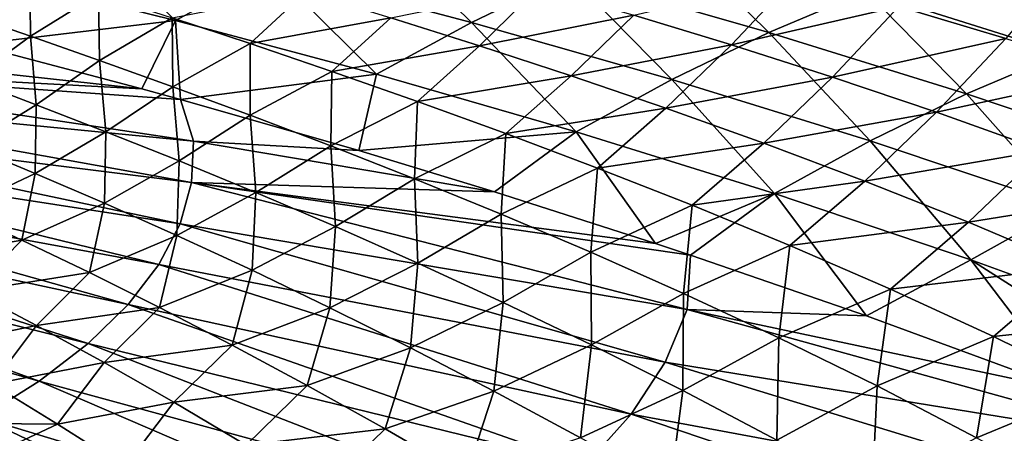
# Model space of a CAD drawing. Header units: metres. Extents: x -90 to 304, y -90 to 74.
# Tile 559 of 570: x 260.66 to 275.68, y 18.2 to 24.51. Entities that reach past the tile are written whole.
import ezdxf

# ---------------------------------------------------------------- set-up
doc = ezdxf.new("R2010")
doc.units = ezdxf.units.M
doc.layers.add('solid_21662050_350', color=7, linetype='CONTINUOUS')

msp = doc.modelspace()

# ---------------------------------------------------------------- linework, layer by layer
at = {"layer": 'solid_21662050_350'}
for points in [[(261.407318, 26.036165, 175.540192), (259.96402, 25.25658, 178.935913), (263.03714, 24.494242, 179.924774)], [(264.4841, 25.276379, 176.502762), (261.407318, 26.036165, 175.540192), (263.03714, 24.494242, 179.924774)], [(265.984863, 26.002392, 172.924591), (264.4841, 25.276379, 176.502762), (267.552979, 24.463339, 177.404968)], [(269.044678, 25.183128, 173.826935), (265.984863, 26.002392, 172.924591), (267.552979, 24.463339, 177.404968)], [(270.552979, 25.825781, 170.167953), (269.044678, 25.183128, 173.826935), (272.086029, 24.308018, 174.68779)], [(273.572205, 24.937994, 171.0522), (270.552979, 25.825781, 170.167953), (272.086029, 24.308018, 174.68779)], [(275.051758, 25.474775, 167.389145), (273.572205, 24.937994, 171.0522), (276.564301, 23.993217, 171.909393)], [(275.703857, 24.22028, 133.248917), (274.071686, 24.706306, 131.767761), (276.708771, 25.416914, 132.737488)], [(278.018127, 24.516314, 168.275604), (275.051758, 25.474775, 167.389145), (276.564301, 23.993217, 171.909393)], [(263.03714, 24.494242, 179.924774), (259.96402, 25.25658, 178.935913), (259.956329, 24.12463, 182.51564)], [(264.4841, 25.276379, 176.502762), (263.03714, 24.494242, 179.924774), (266.100525, 23.674982, 180.861389)], [(267.552979, 24.463339, 177.404968), (264.4841, 25.276379, 176.502762), (266.100525, 23.674982, 180.861389)], [(260.823395, 24.252708, 121.794968), (259.84433, 24.591894, 120.146088), (260.813019, 25.233809, 120.578506)], [(260.823395, 24.252708, 121.794968), (260.813019, 25.233809, 120.578506), (261.861633, 24.898216, 122.184608)], [(269.044678, 25.183128, 173.826935), (267.552979, 24.463339, 177.404968), (270.605408, 23.592493, 178.265228)], [(272.086029, 24.308018, 174.68779), (269.044678, 25.183128, 173.826935), (270.605408, 23.592493, 178.265228)], [(271.518463, 24.12077, 130.721985), (270.02478, 24.575375, 129.282242), (272.484985, 25.15033, 130.350739)], [(271.518463, 24.12077, 130.721985), (272.484985, 25.15033, 130.350739), (274.071686, 24.706306, 131.767761)], [(264.172699, 24.140411, 125.279594), (262.983582, 24.53417, 123.746185), (265.027557, 24.935217, 125.181297)], [(264.172699, 24.140411, 125.279594), (265.027557, 24.935217, 125.181297), (266.321503, 24.535473, 126.641426)], [(267.670624, 24.106926, 128.101501), (266.321503, 24.535473, 126.641426), (268.580109, 24.997959, 127.873222)], [(267.670624, 24.106926, 128.101501), (268.580109, 24.997959, 127.873222), (270.02478, 24.575375, 129.282242)], [(273.572205, 24.937994, 171.0522), (272.086029, 24.308018, 174.68779), (275.100525, 23.372868, 175.523697)], [(276.564301, 23.993217, 171.909393), (273.572205, 24.937994, 171.0522), (275.100525, 23.372868, 175.523697)], [(261.875214, 23.883358, 123.401474), (260.823395, 24.252708, 121.794968), (261.861633, 24.898216, 122.184608)], [(261.875214, 23.883358, 123.401474), (261.861633, 24.898216, 122.184608), (262.983582, 24.53417, 123.746185)], [(273.05957, 23.628618, 132.208511), (271.518463, 24.12077, 130.721985), (274.071686, 24.706306, 131.767761)], [(273.05957, 23.628618, 132.208511), (274.071686, 24.706306, 131.767761), (275.703857, 24.22028, 133.248917)], [(259.914001, 23.587744, 121.613159), (259.84433, 24.591894, 120.146088), (260.823395, 24.252708, 121.794968)], [(263.03714, 24.494242, 179.924774), (259.956329, 24.12463, 182.51564), (262.522736, 23.451166, 183.389664)], [(262.994171, 23.482403, 124.981438), (261.875214, 23.883358, 123.401474), (262.983582, 24.53417, 123.746185)], [(263.03714, 24.494242, 179.924774), (262.522736, 23.451166, 183.389664), (263.109985, 23.290133, 183.587509)], [(262.994171, 23.482403, 124.981438), (262.983582, 24.53417, 123.746185), (264.172699, 24.140411, 125.279594)], [(266.100525, 23.674982, 180.861389), (263.03714, 24.494242, 179.924774), (263.109985, 23.290133, 183.587509)], [(265.422241, 23.71591, 126.800354), (264.172699, 24.140411, 125.279594), (266.321503, 24.535473, 126.641426)], [(265.422241, 23.71591, 126.800354), (266.321503, 24.535473, 126.641426), (267.670624, 24.106926, 128.101501)], [(269.069519, 23.647957, 129.577866), (267.670624, 24.106926, 128.101501), (270.02478, 24.575375, 129.282242)], [(269.069519, 23.647957, 129.577866), (270.02478, 24.575375, 129.282242), (271.518463, 24.12077, 130.721985)], [(267.552979, 24.463339, 177.404968), (266.100525, 23.674982, 180.861389), (269.147888, 22.795641, 181.759399)], [(270.605408, 23.592493, 178.265228), (267.552979, 24.463339, 177.404968), (269.147888, 22.795641, 181.759399)], [(262.522736, 23.451166, 183.389664), (255.364563, 24.235449, 183.859131), (255.51413, 23.823141, 185.004913)], [(262.522736, 23.451166, 183.389664), (259.956329, 24.12463, 182.51564), (255.364563, 24.235449, 183.859131)], [(259.914001, 23.587744, 121.613159), (260.823395, 24.252708, 121.794968), (260.908966, 23.209671, 123.264076)], [(260.908966, 23.209671, 123.264076), (260.823395, 24.252708, 121.794968), (261.875214, 23.883358, 123.401474)], [(272.086029, 24.308018, 174.68779), (270.605408, 23.592493, 178.265228), (273.632813, 22.659286, 179.101974)], [(275.100525, 23.372868, 175.523697), (272.086029, 24.308018, 174.68779), (273.632813, 22.659286, 179.101974)], [(274.646576, 23.093397, 133.757889), (273.05957, 23.628618, 132.208511), (275.703857, 24.22028, 133.248917)], [(274.646576, 23.093397, 133.757889), (275.703857, 24.22028, 133.248917), (277.378387, 23.685928, 134.811295)], [(264.173065, 23.048841, 126.549026), (262.994171, 23.482403, 124.981438), (264.172699, 24.140411, 125.279594)], [(264.173065, 23.048841, 126.549026), (264.172699, 24.140411, 125.279594), (265.422241, 23.71591, 126.800354)], [(266.725433, 23.259644, 128.323975), (265.422241, 23.71591, 126.800354), (267.670624, 24.106926, 128.101501)], [(266.725433, 23.259644, 128.323975), (267.670624, 24.106926, 128.101501), (269.069519, 23.647957, 129.577866)], [(270.516205, 23.154381, 131.085892), (269.069519, 23.647957, 129.577866), (271.518463, 24.12077, 130.721985)], [(270.516205, 23.154381, 131.085892), (271.518463, 24.12077, 130.721985), (273.05957, 23.628618, 132.208511)], [(276.564301, 23.993217, 171.909393), (275.100525, 23.372868, 175.523697), (278.079742, 22.373659, 176.351456)], [(255.51413, 23.823141, 185.004913), (263.308289, 22.652027, 185.325668), (263.109985, 23.290133, 183.587509)], [(255.51413, 23.823141, 185.004913), (255.567352, 23.408175, 186.158096), (263.308289, 22.652027, 185.325668)], [(262.522736, 23.451166, 183.389664), (255.51413, 23.823141, 185.004913), (263.109985, 23.290133, 183.587509)], [(260.908966, 23.209671, 123.264076), (261.875214, 23.883358, 123.401474), (261.970367, 22.798042, 124.891747)], [(261.970367, 22.798042, 124.891747), (261.875214, 23.883358, 123.401474), (262.994171, 23.482403, 124.981438)], [(259.894562, 22.578562, 123.065697), (259.914001, 23.587744, 121.613159), (260.908966, 23.209671, 123.264076)], [(266.100525, 23.674982, 180.861389), (263.109985, 23.290133, 183.587509), (265.829712, 22.51144, 184.490387)], [(265.404755, 22.581682, 128.118393), (264.173065, 23.048841, 126.549026), (265.422241, 23.71591, 126.800354)], [(265.404755, 22.581682, 128.118393), (265.422241, 23.71591, 126.800354), (266.725433, 23.259644, 128.323975)], [(269.147888, 22.795641, 181.759399), (266.100525, 23.674982, 180.861389), (265.829712, 22.51144, 184.490387)], [(268.076385, 22.770117, 129.865753), (266.725433, 23.259644, 128.323975), (269.069519, 23.647957, 129.577866)], [(268.076385, 22.770117, 129.865753), (269.069519, 23.647957, 129.577866), (270.516205, 23.154381, 131.085892)], [(270.605408, 23.592493, 178.265228), (269.147888, 22.795641, 181.759399), (272.173035, 21.85306, 182.632462)], [(272.009949, 22.621216, 132.640594), (270.516205, 23.154381, 131.085892), (273.05957, 23.628618, 132.208511)], [(273.632813, 22.659286, 179.101974), (270.605408, 23.592493, 178.265228), (272.173035, 21.85306, 182.632462)], [(272.009949, 22.621216, 132.640594), (273.05957, 23.628618, 132.208511), (274.646576, 23.093397, 133.757889)], [(276.276764, 22.509518, 135.386124), (274.646576, 23.093397, 133.757889), (277.378387, 23.685928, 134.811295)], [(261.970367, 22.798042, 124.891747), (262.994171, 23.482403, 124.981438), (263.090576, 22.351841, 126.509315)], [(263.090576, 22.351841, 126.509315), (262.994171, 23.482403, 124.981438), (264.173065, 23.048841, 126.549026)], [(255.567352, 23.408175, 186.158096), (255.523926, 22.993128, 187.311493), (263.280701, 22.021915, 187.076874)], [(255.567352, 23.408175, 186.158096), (263.280701, 22.021915, 187.076874), (263.308289, 22.652027, 185.325668)], [(265.829712, 22.51144, 184.490387), (263.109985, 23.290133, 183.587509), (263.308289, 22.652027, 185.325668)], [(275.100525, 23.372868, 175.523697), (273.632813, 22.659286, 179.101974), (276.626617, 21.659222, 179.93399)], [(278.079742, 22.373659, 176.351456), (275.100525, 23.372868, 175.523697), (276.626617, 21.659222, 179.93399)], [(260.893555, 22.160109, 124.736816), (259.894562, 22.578562, 123.065697), (260.908966, 23.209671, 123.264076)], [(260.893555, 22.160109, 124.736816), (260.908966, 23.209671, 123.264076), (261.970367, 22.798042, 124.891747)], [(266.682404, 22.079779, 129.703629), (265.404755, 22.581682, 128.118393), (266.725433, 23.259644, 128.323975)], [(266.682404, 22.079779, 129.703629), (266.725433, 23.259644, 128.323975), (268.076385, 22.770117, 129.865753)], [(269.473724, 22.243479, 131.440048), (268.076385, 22.770117, 129.865753), (270.516205, 23.154381, 131.085892)], [(269.473724, 22.243479, 131.440048), (270.516205, 23.154381, 131.085892), (272.009949, 22.621216, 132.640594)], [(255.523926, 22.993128, 187.311493), (255.38414, 22.580576, 188.457962), (263.104736, 21.394617, 188.820267)], [(255.523926, 22.993128, 187.311493), (263.104736, 21.394617, 188.820267), (263.280701, 22.021915, 187.076874)], [(263.090576, 22.351841, 126.509315), (264.173065, 23.048841, 126.549026), (264.262024, 21.870071, 128.129852)], [(264.262024, 21.870071, 128.129852), (264.173065, 23.048841, 126.549026), (265.404755, 22.581682, 128.118393)], [(273.549957, 22.04347, 134.257004), (272.009949, 22.621216, 132.640594), (274.646576, 23.093397, 133.757889)], [(273.549957, 22.04347, 134.257004), (274.646576, 23.093397, 133.757889), (276.276764, 22.509518, 135.386124)], [(261.950134, 21.70553, 126.399574), (260.893555, 22.160109, 124.736816), (261.970367, 22.798042, 124.891747)], [(261.950134, 21.70553, 126.399574), (261.970367, 22.798042, 124.891747), (263.090576, 22.351841, 126.509315)], [(269.147888, 22.795641, 181.759399), (265.829712, 22.51144, 184.490387), (267.903168, 21.881042, 185.16449)], [(268.003937, 21.540188, 131.318069), (266.682404, 22.079779, 129.703629), (268.076385, 22.770117, 129.865753)], [(269.147888, 22.795641, 181.759399), (267.903168, 21.881042, 185.16449), (270.356598, 21.09325, 185.947388)], [(268.003937, 21.540188, 131.318069), (268.076385, 22.770117, 129.865753), (269.473724, 22.243479, 131.440048)], [(272.173035, 21.85306, 182.632462), (269.147888, 22.795641, 181.759399), (270.356598, 21.09325, 185.947388)], [(255.38414, 22.580576, 188.457962), (255.148865, 22.173084, 189.590378), (262.781586, 20.77413, 190.544739)], [(255.38414, 22.580576, 188.457962), (262.781586, 20.77413, 190.544739), (263.104736, 21.394617, 188.820267)], [(259.706909, 21.598688, 124.398842), (259.894562, 22.578562, 123.065697), (260.893555, 22.160109, 124.736816)], [(267.903168, 21.881042, 185.16449), (263.308289, 22.652027, 185.325668), (263.280701, 22.021915, 187.076874)], [(267.903168, 21.881042, 185.16449), (265.829712, 22.51144, 184.490387), (263.308289, 22.652027, 185.325668)], [(264.262024, 21.870071, 128.129852), (265.404755, 22.581682, 128.118393), (265.477295, 21.351662, 129.766388)], [(265.477295, 21.351662, 129.766388), (265.404755, 22.581682, 128.118393), (266.682404, 22.079779, 129.703629)], [(270.917633, 21.67514, 133.060913), (269.473724, 22.243479, 131.440048), (272.009949, 22.621216, 132.640594)], [(270.917633, 21.67514, 133.060913), (272.009949, 22.621216, 132.640594), (273.549957, 22.04347, 134.257004)], [(273.632813, 22.659286, 179.101974), (272.173035, 21.85306, 182.632462), (275.169617, 20.844034, 183.494598)], [(276.626617, 21.659222, 179.93399), (273.632813, 22.659286, 179.101974), (275.169617, 20.844034, 183.494598)], [(275.133881, 21.41609, 135.950134), (273.549957, 22.04347, 134.257004), (276.276764, 22.509518, 135.386124)], [(275.133881, 21.41609, 135.950134), (276.276764, 22.509518, 135.386124), (277.941925, 21.871115, 137.109146)], [(263.056335, 21.213818, 128.065994), (261.950134, 21.70553, 126.399574), (263.090576, 22.351841, 126.509315)], [(263.056335, 21.213818, 128.065994), (263.090576, 22.351841, 126.509315), (264.262024, 21.870071, 128.129852)], [(269.370392, 20.95878, 132.974503), (268.003937, 21.540188, 131.318069), (269.473724, 22.243479, 131.440048)], [(269.370392, 20.95878, 132.974503), (269.473724, 22.243479, 131.440048), (270.917633, 21.67514, 133.060913)], [(255.148865, 22.173084, 189.590378), (254.819626, 21.77318, 190.701721), (262.313324, 20.164413, 192.239288)], [(255.148865, 22.173084, 189.590378), (262.313324, 20.164413, 192.239288), (262.781586, 20.77413, 190.544739)], [(259.706909, 21.598688, 124.398842), (260.893555, 22.160109, 124.736816), (260.689819, 21.143454, 126.09816)], [(260.689819, 21.143454, 126.09816), (260.893555, 22.160109, 124.736816), (261.950134, 21.70553, 126.399574)], [(263.280701, 22.021915, 187.076874), (263.104736, 21.394617, 188.820267), (270.840698, 20.086502, 188.359039)], [(263.280701, 22.021915, 187.076874), (270.840698, 20.086502, 188.359039), (270.89032, 20.915731, 186.115829)], [(270.356598, 21.09325, 185.947388), (263.280701, 22.021915, 187.076874), (270.89032, 20.915731, 186.115829)], [(270.356598, 21.09325, 185.947388), (267.903168, 21.881042, 185.16449), (263.280701, 22.021915, 187.076874)], [(265.477295, 21.351662, 129.766388), (266.682404, 22.079779, 129.703629), (266.734039, 20.794115, 131.431335)], [(266.734039, 20.794115, 131.431335), (266.682404, 22.079779, 129.703629), (268.003937, 21.540188, 131.318069)], [(272.408112, 21.060514, 134.742416), (270.917633, 21.67514, 133.060913), (273.549957, 22.04347, 134.257004)], [(272.408112, 21.060514, 134.742416), (273.549957, 22.04347, 134.257004), (275.133881, 21.41609, 135.950134)], [(264.204346, 20.683941, 129.748093), (263.056335, 21.213818, 128.065994), (264.262024, 21.870071, 128.129852)], [(264.204346, 20.683941, 129.748093), (264.262024, 21.870071, 128.129852), (265.477295, 21.351662, 129.766388)], [(272.173035, 21.85306, 182.632462), (270.356598, 21.09325, 185.947388), (270.89032, 20.915731, 186.115829)], [(272.173035, 21.85306, 182.632462), (270.89032, 20.915731, 186.115829), (273.575378, 19.990648, 186.948792)], [(275.169617, 20.844034, 183.494598), (272.173035, 21.85306, 182.632462), (273.575378, 19.990648, 186.948792)], [(276.752197, 20.733709, 137.735062), (275.133881, 21.41609, 135.950134), (277.941925, 21.871115, 137.109146)], [(254.819626, 21.77318, 190.701721), (254.398453, 21.383345, 191.78508), (261.702942, 19.569347, 193.893143)], [(254.819626, 21.77318, 190.701721), (261.702942, 19.569347, 193.893143), (262.313324, 20.164413, 192.239288)], [(260.689819, 21.143454, 126.09816), (261.950134, 21.70553, 126.399574), (261.721161, 20.650152, 127.800652)], [(261.721161, 20.650152, 127.800652), (261.950134, 21.70553, 126.399574), (263.056335, 21.213818, 128.065994)], [(270.782837, 20.331404, 134.685791), (269.370392, 20.95878, 132.974503), (270.917633, 21.67514, 133.060913)], [(270.782837, 20.331404, 134.685791), (270.917633, 21.67514, 133.060913), (272.408112, 21.060514, 134.742416)], [(276.626617, 21.659222, 179.93399), (275.169617, 20.844034, 183.494598), (278.130737, 19.765135, 184.361526)], [(259.706909, 21.598688, 124.398842), (260.689819, 21.143454, 126.09816), (258.973694, 20.846031, 124.916046)], [(266.734039, 20.794115, 131.431335), (268.003937, 21.540188, 131.318069), (268.034302, 20.19367, 133.136566)], [(268.034302, 20.19367, 133.136566), (268.003937, 21.540188, 131.318069), (269.370392, 20.95878, 132.974503)], [(254.398453, 21.383345, 191.78508), (253.888, 21.005999, 192.833771), (260.954376, 18.992727, 195.495773)], [(254.398453, 21.383345, 191.78508), (260.954376, 18.992727, 195.495773), (261.702942, 19.569347, 193.893143)], [(263.104736, 21.394617, 188.820267), (262.781586, 20.77413, 190.544739), (270.505707, 19.282625, 190.593292)], [(263.104736, 21.394617, 188.820267), (270.505707, 19.282625, 190.593292), (270.840698, 20.086502, 188.359039)], [(265.390991, 20.113844, 131.457382), (264.204346, 20.683941, 129.748093), (265.477295, 21.351662, 129.766388)], [(265.390991, 20.113844, 131.457382), (265.477295, 21.351662, 129.766388), (266.734039, 20.794115, 131.431335)], [(273.943298, 20.394941, 136.498642), (272.408112, 21.060514, 134.742416), (275.133881, 21.41609, 135.950134)], [(273.943298, 20.394941, 136.498642), (275.133881, 21.41609, 135.950134), (276.752197, 20.733709, 137.735062)], [(261.721161, 20.650152, 127.800652), (263.056335, 21.213818, 128.065994), (262.792816, 20.117765, 129.517258)], [(262.792816, 20.117765, 129.517258), (263.056335, 21.213818, 128.065994), (264.204346, 20.683941, 129.748093)], [(260.689819, 21.143454, 126.09816), (259.92276, 20.365034, 126.676651), (258.973694, 20.846031, 124.916046)], [(260.689819, 21.143454, 126.09816), (261.721161, 20.650152, 127.800652), (259.92276, 20.365034, 126.676651)], [(272.241577, 19.653879, 136.464752), (270.782837, 20.331404, 134.685791), (272.408112, 21.060514, 134.742416)], [(272.241577, 19.653879, 136.464752), (272.408112, 21.060514, 134.742416), (273.943298, 20.394941, 136.498642)], [(253.888, 21.005999, 192.833771), (260.072418, 18.438227, 197.036972), (260.954376, 18.992727, 195.495773)], [(268.034302, 20.19367, 133.136566), (269.370392, 20.95878, 132.974503), (269.38028, 19.546526, 134.89389)], [(269.38028, 19.546526, 134.89389), (269.370392, 20.95878, 132.974503), (270.782837, 20.331404, 134.685791)], [(273.575378, 19.990648, 186.948792), (270.89032, 20.915731, 186.115829), (270.840698, 20.086502, 188.359039)], [(262.781586, 20.77413, 190.544739), (262.313324, 20.164413, 192.239288), (269.98822, 18.489988, 192.796326)], [(262.781586, 20.77413, 190.544739), (269.98822, 18.489988, 192.796326), (270.505707, 19.282625, 190.593292)], [(266.619263, 19.500158, 133.204803), (265.390991, 20.113844, 131.457382), (266.734039, 20.794115, 131.431335)], [(266.619263, 19.500158, 133.204803), (266.734039, 20.794115, 131.431335), (268.034302, 20.19367, 133.136566)], [(275.169617, 20.844034, 183.494598), (273.575378, 19.990648, 186.948792), (276.690826, 18.847078, 187.891861)], [(275.512207, 19.67341, 138.343842), (273.943298, 20.394941, 136.498642), (276.752197, 20.733709, 137.735062)], [(275.169617, 20.844034, 183.494598), (276.690826, 18.847078, 187.891861), (277.48465, 19.366041, 185.947845)], [(275.169617, 20.844034, 183.494598), (277.48465, 19.366041, 185.947845), (278.130737, 19.765135, 184.361526)], [(275.512207, 19.67341, 138.343842), (276.752197, 20.733709, 137.735062), (278.39328, 19.990868, 139.626846)], [(261.721161, 20.650152, 127.800652), (260.916107, 19.843487, 128.445526), (259.92276, 20.365034, 126.676651)], [(261.721161, 20.650152, 127.800652), (262.792816, 20.117765, 129.517258), (260.916107, 19.843487, 128.445526)], [(262.792816, 20.117765, 129.517258), (264.204346, 20.683941, 129.748093), (263.899811, 19.544752, 131.258621)], [(263.899811, 19.544752, 131.258621), (264.204346, 20.683941, 129.748093), (265.390991, 20.113844, 131.457382)], [(259.276825, 19.507956, 127.630424), (259.92276, 20.365034, 126.676651), (260.916107, 19.843487, 128.445526)], [(269.38028, 19.546526, 134.89389), (270.782837, 20.331404, 134.685791), (270.773682, 18.848864, 136.715179)], [(270.773682, 18.848864, 136.715179), (270.782837, 20.331404, 134.685791), (272.241577, 19.653879, 136.464752)], [(273.73761, 18.921715, 138.324493), (272.241577, 19.653879, 136.464752), (273.943298, 20.394941, 136.498642)], [(273.73761, 18.921715, 138.324493), (273.943298, 20.394941, 136.498642), (275.512207, 19.67341, 138.343842)], [(262.313324, 20.164413, 192.239288), (261.702942, 19.569347, 193.893143), (269.29129, 17.713331, 194.954971)], [(262.313324, 20.164413, 192.239288), (269.29129, 17.713331, 194.954971), (269.98822, 18.489988, 192.796326)], [(267.892578, 18.83942, 135.001221), (266.619263, 19.500158, 133.204803), (268.034302, 20.19367, 133.136566)], [(267.892578, 18.83942, 135.001221), (268.034302, 20.19367, 133.136566), (269.38028, 19.546526, 134.89389)], [(262.792816, 20.117765, 129.517258), (261.945313, 19.280273, 130.233078), (260.916107, 19.843487, 128.445526)], [(262.792816, 20.117765, 129.517258), (263.899811, 19.544752, 131.258621), (261.945313, 19.280273, 130.233078)], [(263.899811, 19.544752, 131.258621), (265.390991, 20.113844, 131.457382), (265.04541, 18.928225, 133.03476)], [(265.04541, 18.928225, 133.03476), (265.390991, 20.113844, 131.457382), (266.619263, 19.500158, 133.204803)], [(270.840698, 20.086502, 188.359039), (270.505707, 19.282625, 190.593292), (278.353149, 18.00705, 188.892349)], [(276.690826, 18.847078, 187.891861), (270.840698, 20.086502, 188.359039), (278.353149, 18.00705, 188.892349)], [(276.690826, 18.847078, 187.891861), (273.575378, 19.990648, 186.948792), (270.840698, 20.086502, 188.359039)], [(277.101166, 18.890818, 140.292328), (275.512207, 19.67341, 138.343842), (278.39328, 19.990868, 139.626846)], [(260.239014, 18.94677, 129.480026), (259.276825, 19.507956, 127.630424), (260.916107, 19.843487, 128.445526)], [(260.239014, 18.94677, 129.480026), (260.916107, 19.843487, 128.445526), (261.945313, 19.280273, 130.233078)], [(261.702942, 19.569347, 193.893143), (260.954376, 18.992727, 195.495773), (268.419189, 16.957308, 197.05632)], [(261.702942, 19.569347, 193.893143), (268.419189, 16.957308, 197.05632), (269.29129, 17.713331, 194.954971)], [(263.899811, 19.544752, 131.258621), (263.008423, 18.673477, 132.049255), (261.945313, 19.280273, 130.233078)], [(263.899811, 19.544752, 131.258621), (265.04541, 18.928225, 133.03476), (263.008423, 18.673477, 132.049255)], [(269.214142, 18.128168, 136.857529), (267.892578, 18.83942, 135.001221), (269.38028, 19.546526, 134.89389)], [(269.214142, 18.128168, 136.857529), (269.38028, 19.546526, 134.89389), (270.773682, 18.848864, 136.715179)], [(270.773682, 18.848864, 136.715179), (272.241577, 19.653879, 136.464752), (272.206512, 18.096571, 138.61261)], [(272.206512, 18.096571, 138.61261), (272.241577, 19.653879, 136.464752), (273.73761, 18.921715, 138.324493)], [(275.255524, 18.130207, 140.27829), (273.73761, 18.921715, 138.324493), (275.512207, 19.67341, 138.343842)], [(275.255524, 18.130207, 140.27829), (275.512207, 19.67341, 138.343842), (277.101166, 18.890818, 140.292328)], [(265.04541, 18.928225, 133.03476), (266.619263, 19.500158, 133.204803), (266.234253, 18.265076, 134.855576)], [(266.234253, 18.265076, 134.855576), (266.619263, 19.500158, 133.204803), (267.892578, 18.83942, 135.001221)], [(261.232605, 18.340521, 131.354523), (260.239014, 18.94677, 129.480026), (261.945313, 19.280273, 130.233078)], [(261.232605, 18.340521, 131.354523), (261.945313, 19.280273, 130.233078), (263.008423, 18.673477, 132.049255)], [(270.505707, 19.282625, 190.593292), (269.98822, 18.489988, 192.796326), (277.906982, 17.015568, 191.647949)], [(270.505707, 19.282625, 190.593292), (277.906982, 17.015568, 191.647949), (278.353149, 18.00705, 188.892349)], [(259.031738, 18.355881, 129.637115), (260.239014, 18.94677, 129.480026), (261.232605, 18.340521, 131.354523)], [(260.954376, 18.992727, 195.495773), (260.072418, 18.438227, 197.036972), (267.377136, 16.226439, 199.087784)], [(260.954376, 18.992727, 195.495773), (267.377136, 16.226439, 199.087784), (268.419189, 16.957308, 197.05632)], [(265.04541, 18.928225, 133.03476), (264.111115, 18.020237, 133.903534), (263.008423, 18.673477, 132.049255)], [(265.04541, 18.928225, 133.03476), (266.234253, 18.265076, 134.855576), (264.111115, 18.020237, 133.903534)], [(266.234253, 18.265076, 134.855576), (267.892578, 18.83942, 135.001221), (267.470886, 17.5522, 136.730942)], [(267.470886, 17.5522, 136.730942), (267.892578, 18.83942, 135.001221), (269.214142, 18.128168, 136.857529)], [(270.581177, 17.367235, 138.779694), (269.214142, 18.128168, 136.857529), (270.773682, 18.848864, 136.715179)], [(270.581177, 17.367235, 138.779694), (270.773682, 18.848864, 136.715179), (272.206512, 18.096571, 138.61261)], [(272.206512, 18.096571, 138.61261), (273.73761, 18.921715, 138.324493), (273.661652, 17.285259, 140.598709)], [(273.661652, 17.285259, 140.598709), (273.73761, 18.921715, 138.324493), (275.255524, 18.130207, 140.27829)], [(276.779877, 17.274654, 142.339432), (275.255524, 18.130207, 140.27829), (277.101166, 18.890818, 140.292328)], [(262.261932, 17.686762, 133.263275), (261.232605, 18.340521, 131.354523), (263.008423, 18.673477, 132.049255)], [(262.261932, 17.686762, 133.263275), (263.008423, 18.673477, 132.049255), (264.111115, 18.020237, 133.903534)], [(269.98822, 18.489988, 192.796326), (269.29129, 17.713331, 194.954971), (277.237579, 16.038656, 194.363098)], [(269.98822, 18.489988, 192.796326), (277.237579, 16.038656, 194.363098), (277.906982, 17.015568, 191.647949)], [(259.955688, 17.738455, 131.555573), (259.031738, 18.355881, 129.637115), (261.232605, 18.340521, 131.354523)], [(260.072418, 18.438227, 197.036972), (259.062683, 17.909374, 198.506912), (266.171356, 15.525097, 201.037231)], [(259.955688, 17.738455, 131.555573), (261.232605, 18.340521, 131.354523), (262.261932, 17.686762, 133.263275)], [(260.072418, 18.438227, 197.036972), (266.171356, 15.525097, 201.037231), (267.377136, 16.226439, 199.087784)], [(266.234253, 18.265076, 134.855576), (265.25946, 17.317636, 135.805359), (264.111115, 18.020237, 133.903534)], [(266.234253, 18.265076, 134.855576), (267.470886, 17.5522, 136.730942), (265.25946, 17.317636, 135.805359)]]:
    msp.add_3dface(points, dxfattribs=at)

doc.saveas('drawing.dxf')
